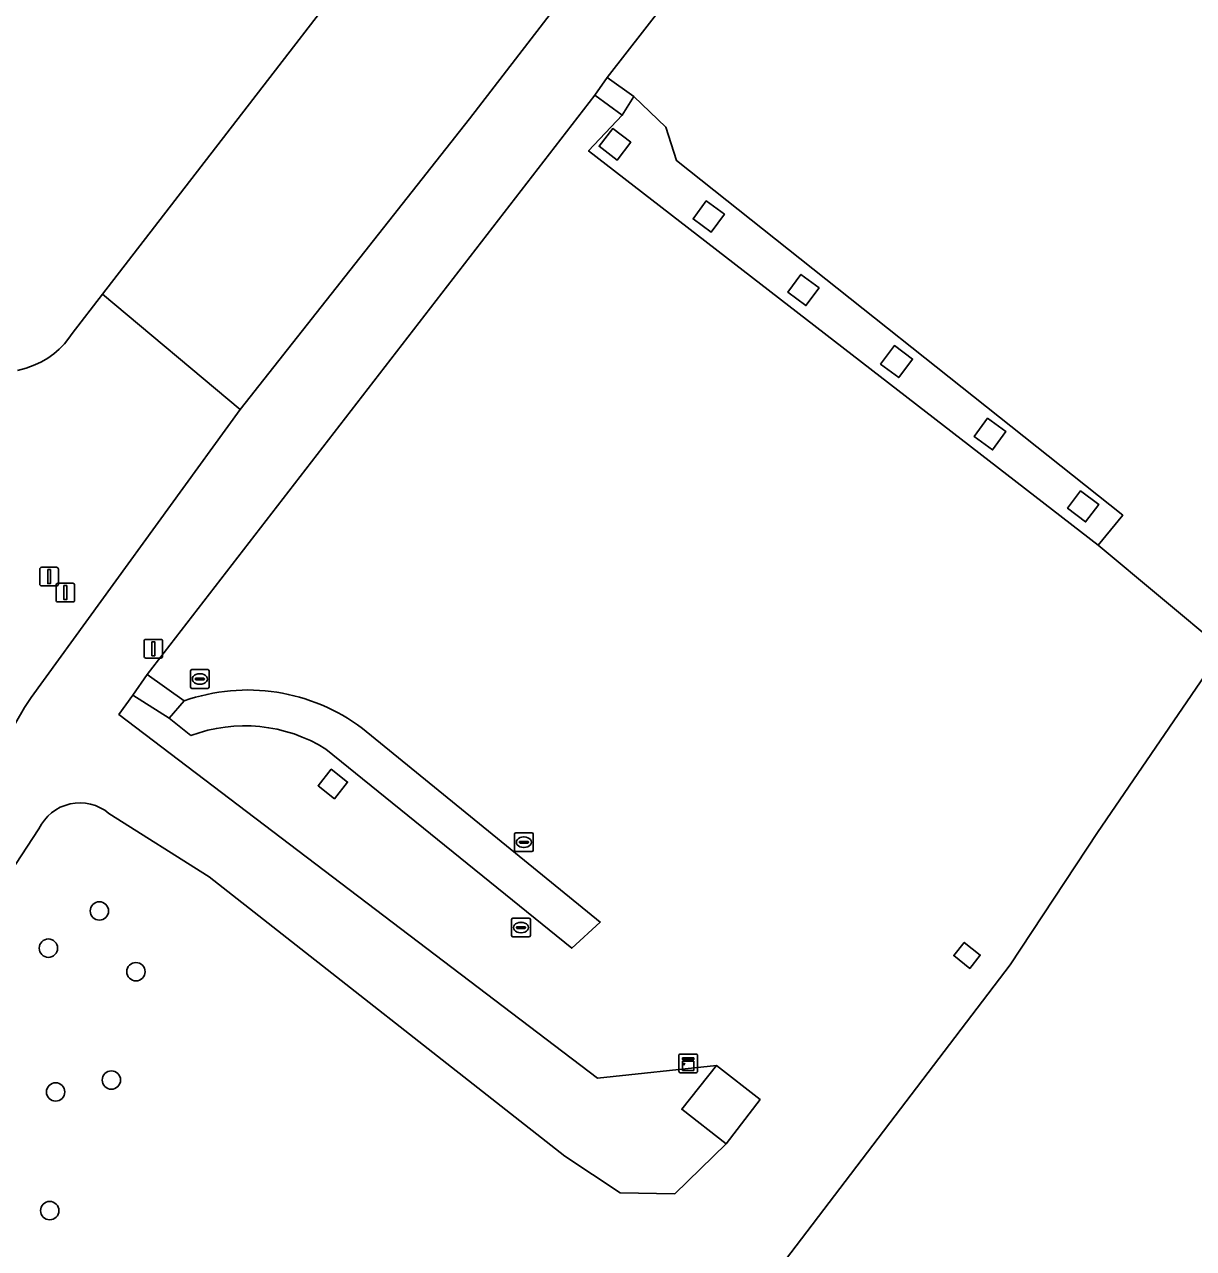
# Model space of a CAD drawing. Extents: x 162396 to 163643, y 386452 to 387406.
# Drawn here: x 163023.8 to 163086.2, y 387171.5 to 387236.8 of the extents above; entities that cross this region are included whole.
import ezdxf

# ---------------------------------------------------------------- set-up
doc = ezdxf.new("R2010")
doc.units = 0
for name, color, linetype in [('IMGEO_Afsluitpaal', 7, 'Continuous'), ('IMGEO_Boom', 7, 'Continuous'), ('IMGEO_Grasland_overig', 7, 'Continuous'), ('IMGEO_Groenvoorziening', 7, 'Continuous'), ('IMGEO_Kast', 7, 'Continuous'), ('IMGEO_Loofbos', 7, 'Continuous'), ('IMGEO_Meer_plas_ven_vijver', 7, 'Continuous'), ('IMGEO_Rioolput', 7, 'Continuous'), ('IMGEO_Terreindeel_open', 7, 'Continuous')]:
    doc.layers.add(name, color=color, linetype=linetype)

msp = doc.modelspace()

# ---------------------------------------------------------------- linework, layer by layer
at = {"layer": 'IMGEO_Afsluitpaal'}
for p, q in [((163024.645, 387206.957), (163024.645, 387207.757)), ((163024.645, 387207.757), (163024.645, 387206.957)), ((163024.745, 387207.857), (163025.535, 387207.857)), ((163025.535, 387207.857), (163024.745, 387207.857)), ((163025.635, 387207.757), (163025.635, 387206.957)), ((163025.635, 387206.957), (163025.635, 387207.757)), ((163025.535, 387206.857), (163024.745, 387206.857)), ((163024.745, 387206.857), (163025.535, 387206.857)), ((163025.512, 387206.104), (163025.512, 387206.904)), ((163025.512, 387206.904), (163025.512, 387206.104)), ((163025.612, 387207.004), (163026.402, 387207.004)), ((163026.402, 387207.004), (163025.612, 387207.004)), ((163026.502, 387206.904), (163026.502, 387206.104)), ((163026.502, 387206.104), (163026.502, 387206.904)), ((163026.402, 387206.004), (163025.612, 387206.004)), ((163025.612, 387206.004), (163026.402, 387206.004)), ((163030.302, 387204.009), (163031.092, 387204.009)), ((163031.092, 387204.009), (163030.302, 387204.009)), ((163030.202, 387203.109), (163030.202, 387203.909)), ((163030.202, 387203.909), (163030.202, 387203.109)), ((163031.192, 387203.909), (163031.192, 387203.109)), ((163031.192, 387203.109), (163031.192, 387203.909)), ((163031.092, 387203.009), (163030.302, 387203.009)), ((163030.302, 387203.009), (163031.092, 387203.009))]:
    msp.add_line(p, q, dxfattribs=at)
for points in [[(163025.065, 387207.732), (163025.215, 387207.732), (163025.215, 387206.982), (163025.065, 387206.982), (163025.065, 387207.732)], [(163025.932, 387206.879), (163026.082, 387206.879), (163026.082, 387206.129), (163025.932, 387206.129), (163025.932, 387206.879)], [(163030.622, 387203.884), (163030.772, 387203.884), (163030.772, 387203.134), (163030.622, 387203.134), (163030.622, 387203.884)]]:
    msp.add_lwpolyline(points, dxfattribs=at)
for centre, start, end in [((163024.745, 387207.757), 90, 180), ((163024.745, 387207.757), 90, 180), ((163025.535, 387207.757), 0, 90), ((163025.535, 387207.757), 360, 90), ((163024.745, 387206.957), 180, 270), ((163024.745, 387206.957), 180, 270), ((163025.612, 387206.904), 90, 180), ((163025.612, 387206.904), 90, 180), ((163025.535, 387206.957), 270, 0), ((163025.535, 387206.957), 270, 0), ((163026.402, 387206.904), 0, 90), ((163026.402, 387206.904), 360, 90), ((163025.612, 387206.104), 180, 270), ((163025.612, 387206.104), 180, 270), ((163026.402, 387206.104), 270, 0), ((163026.402, 387206.104), 270, 0), ((163030.302, 387203.909), 90, 180), ((163030.302, 387203.909), 90, 180), ((163031.092, 387203.909), 0, 90), ((163031.092, 387203.909), 360, 90), ((163030.302, 387203.109), 180, 270), ((163030.302, 387203.109), 180, 270), ((163031.092, 387203.109), 270, 0), ((163031.092, 387203.109), 270, 0)]:
    msp.add_arc(centre, 0.1, start, end, dxfattribs=at)
at = {"layer": 'IMGEO_Boom'}
for centre in [(163027.821, 387189.526), (163025.106, 387187.542), (163029.769, 387186.287), (163028.461, 387180.509), (163025.489, 387179.873), (163025.175, 387173.546)]:
    msp.add_circle(centre, 0.489, dxfattribs=at)
at = {"layer": 'IMGEO_Grasland_overig'}
for points in [[(163103.729, 387305.519), (163088.067, 387284.487), (163077.357, 387270.555), (163075.582, 387267.78), (163071.968, 387269.941), (163070.991, 387268.62), (163072.433, 387267.441), (163070.971, 387265.566), (163072.487, 387264.148), (163047.555, 387231.765), (163035.325, 387216.267), (163024.186, 387200.908), (163023.834, 387200.377), (163019.918, 387193.604), (163019.64, 387193.123), (163022.745, 387191.083), (163024.596, 387193.906)], [(163028.862, 387200.008), (163029.61, 387201.036), (163030.372, 387202.139), (163054.23, 387233.038), (163054.901, 387233.975), (163077.112, 387262.501), (163077.741, 387263.471), (163081.859, 387268.915), (163086.534, 387275.097), (163088.319, 387276.819), (163095.866, 387289.667)], [(163112.715, 387238.026), (163101.226, 387224.906), (163089.824, 387206.564), (163087.719, 387203.487), (163081.036, 387193.717), (163076.39, 387186.649), (163063.215, 387169.358), (163065.431, 387168.551), (163067.234, 387167.895), (163067.392, 387167.822), (163069.22, 387165.777), (163072.911, 387159.733), (163093.324, 387173.632), (163096.508, 387180.445), (163096.205, 387187.131), (163097.097, 387193.08), (163105.671, 387203.909), (163115.597, 387214.665), (163119.365, 387219.676), (163124.695, 387224.364), (163126.3, 387225.298), (163115.113, 387252.953)], [(163032.347, 387200.73), (163031.536, 387199.816), (163032.695, 387198.88)], [(163028.332, 387194.73), (163033.672, 387191.343), (163052.63, 387176.457), (163055.59, 387174.496), (163058.508, 387174.444), (163061.231, 387177.101), (163058.875, 387178.951), (163060.725, 387181.288), (163054.381, 387180.611), (163028.862, 387200.008)], [(163039.9, 387198.158), (163053.005, 387187.534), (163054.529, 387188.934), (163041.845, 387199.262)]]:
    msp.add_lwpolyline(points, dxfattribs=at)
for points in [[(163055.699, 387231.962), (163053.906, 387230.055), (163081.065, 387209.027), (163082.384, 387210.628), (163058.6, 387229.548), (163058.027, 387231.329), (163056.323, 387232.961)], [(163055.19, 387231.25), (163056.155, 387230.518), (163055.436, 387229.57), (163054.467, 387230.305)], [(163060.181, 387227.389), (163061.145, 387226.678), (163060.438, 387225.72), (163059.474, 387226.431)], [(163065.226, 387223.471), (163066.194, 387222.751), (163065.492, 387221.807), (163064.524, 387222.527)], [(163069.473, 387218.695), (163070.211, 387219.682), (163071.18, 387218.957), (163070.442, 387217.97)], [(163074.467, 387214.827), (163075.18, 387215.802), (163076.158, 387215.087), (163075.445, 387214.112)], [(163080.139, 387211.931), (163081.103, 387211.208), (163080.404, 387210.276), (163079.44, 387210.999)]]:
    msp.add_lwpolyline(points, close=True, dxfattribs=at)
for centre, radius, start, end in [((163035.73, 387191.157), 10.153, 52.96449, 109.46341), ((163035.566, 387191.214), 8.186, 58.02618, 110.52902), ((163026.784, 387192.869), 2.421, 50.24198, 154.6337)]:
    msp.add_arc(centre, radius, start, end, dxfattribs=at)
at = {"layer": 'IMGEO_Groenvoorziening'}
for points in [[(163049.253, 387250), (163027.982, 387222.416), (163035.325, 387216.267), (163047.555, 387231.765), (163072.487, 387264.148)], [(163019.918, 387193.604), (163023.834, 387200.377), (163024.186, 387200.908), (163035.325, 387216.267), (163027.982, 387222.416), (163026.372, 387220.329), (163026.2, 387220.078), (163025.954, 387219.774), (163025.683, 387219.493), (163025.387, 387219.237), (163025.069, 387219.009), (163024.733, 387218.811), (163024.38, 387218.643), (163023.922, 387218.474), (163023.457, 387218.348)]]:
    msp.add_lwpolyline(points, dxfattribs=at)
at = {"layer": 'IMGEO_Kast'}
for p, q in [((163058.718, 387180.973), (163058.718, 387181.814)), ((163058.718, 387181.814), (163058.718, 387180.973)), ((163058.793, 387181.898), (163059.634, 387181.898)), ((163059.634, 387181.898), (163058.793, 387181.898)), ((163059.718, 387181.823), (163059.718, 387180.982)), ((163059.718, 387180.982), (163059.718, 387181.823)), ((163059.643, 387180.898), (163058.802, 387180.898)), ((163058.802, 387180.898), (163059.643, 387180.898))]:
    msp.add_line(p, q, dxfattribs=at)
for points in [[(163058.913, 387181.688), (163059.513, 387181.688), (163059.513, 387181.603), (163058.913, 387181.603), (163058.913, 387181.688)], [(163058.913, 387181.513), (163059.513, 387181.513), (163059.513, 387181.024), (163058.913, 387181.024), (163058.913, 387181.513)]]:
    msp.add_lwpolyline(points, dxfattribs=at)
msp.add_circle((163058.997, 387181.362), 0.0377, dxfattribs=at)
for centre, start, end in [((163058.796, 387181.82), 92.4484, 184.28452), ((163058.796, 387181.82), 92.4484, 184.28452), ((163059.64, 387181.82), 2.4484, 94.28452), ((163059.64, 387181.82), 2.4484, 94.28452), ((163058.796, 387180.976), 182.4484, 274.28452), ((163058.796, 387180.976), 182.4484, 274.28452), ((163059.64, 387180.976), 272.4484, 4.28452), ((163059.64, 387180.976), 272.4484, 4.28452)]:
    msp.add_arc(centre, 0.0779, start, end, dxfattribs=at)
at = {"layer": 'IMGEO_Loofbos'}
for points in [[(163077.112, 387262.501), (163054.901, 387233.975), (163056.323, 387232.961), (163058.027, 387231.329), (163058.6, 387229.548), (163082.384, 387210.628), (163081.065, 387209.027), (163087.719, 387203.487), (163089.824, 387206.564), (163101.226, 387224.906), (163112.715, 387238.026), (163113.791, 387240.154), (163112.359, 387243.032), (163108.055, 387245.981), (163105.777, 387242.737), (163107.232, 387241.496), (163105.589, 387239.629), (163078.707, 387260.605), (163078.97, 387260.951)], [(163039.48, 387196.204), (163040.18, 387197.087), (163041.052, 387196.395), (163040.352, 387195.512)], [(163073.933, 387187.853), (163074.787, 387187.175), (163074.224, 387186.466), (163073.37, 387187.144)]]:
    msp.add_lwpolyline(points, close=True, dxfattribs=at)
for points in [[(163093.324, 387173.632), (163072.911, 387159.733), (163069.22, 387165.777), (163067.392, 387167.822), (163067.234, 387167.895), (163070.074, 387156.624), (163064.352, 387157.316), (163064.76, 387162.997), (163065.431, 387168.551), (163063.215, 387169.358), (163076.39, 387186.649), (163081.036, 387193.717), (163087.719, 387203.487), (163081.065, 387209.027), (163053.906, 387230.055), (163055.699, 387231.962), (163054.23, 387233.038), (163030.372, 387202.139), (163032.347, 387200.73)], [(163032.695, 387198.88), (163031.536, 387199.816), (163029.61, 387201.036), (163028.862, 387200.008), (163054.381, 387180.611), (163060.725, 387181.288), (163063.044, 387179.465), (163061.231, 387177.101), (163058.508, 387174.444), (163055.59, 387174.496), (163052.63, 387176.457)], [(163041.845, 387199.262), (163054.529, 387188.934), (163053.005, 387187.534), (163039.9, 387198.158)], [(163052.63, 387176.457), (163033.672, 387191.343), (163028.332, 387194.73)], [(163024.596, 387193.906), (163022.745, 387191.083), (163022.943, 387190.953), (163014.324, 387177.817), (163014.313, 387177.614), (163015.298, 387177.447), (163015.754, 387176.631), (163020.88, 387155.576), (163022.879, 387147.585), (163031.847, 387109.649), (163034.376, 387110.26), (163042.671, 387114.628), (163044.839, 387122.561), (163044.094, 387124.879), (163044.2, 387128.392), (163059.34, 387140.165), (163069.198, 387148.925), (163083.073, 387158.284), (163098.144, 387171.093)]]:
    msp.add_lwpolyline(points, dxfattribs=at)
for centre, radius, start, end in [((163035.73, 387191.157), 10.153, 52.96449, 109.46341), ((163035.566, 387191.214), 8.186, 58.02618, 110.52902), ((163026.784, 387192.869), 2.421, 50.24198, 154.6337)]:
    msp.add_arc(centre, radius, start, end, dxfattribs=at)
at = {"layer": 'IMGEO_Meer_plas_ven_vijver'}
msp.add_lwpolyline([(163023.457, 387218.348), (163023.922, 387218.474), (163024.38, 387218.643), (163024.733, 387218.811), (163025.069, 387219.009), (163025.387, 387219.237), (163025.683, 387219.493), (163025.954, 387219.774), (163026.2, 387220.078), (163026.372, 387220.329), (163027.982, 387222.416), (163049.253, 387250)], dxfattribs=at)
at = {"layer": 'IMGEO_Rioolput'}
for p, q in [((163032.678, 387201.471), (163032.678, 387202.323)), ((163032.753, 387202.397), (163033.605, 387202.397)), ((163033.166, 387202.177), (163033.191, 387202.177)), ((163033.679, 387202.323), (163033.679, 387201.471)), ((163033.605, 387201.397), (163032.753, 387201.397)), ((163032.937, 387201.891), (163032.937, 387201.903)), ((163033.375, 387201.854), (163032.977, 387201.854)), ((163032.98, 387201.94), (163033.378, 387201.94)), ((163033.189, 387201.617), (163033.164, 387201.617)), ((163033.421, 387201.903), (163033.421, 387201.891)), ((163049.954, 387192.767), (163049.954, 387193.619)), ((163050.029, 387193.693), (163050.881, 387193.693)), ((163050.955, 387193.619), (163050.955, 387192.767)), ((163050.213, 387193.187), (163050.213, 387193.199)), ((163050.651, 387193.15), (163050.253, 387193.15)), ((163050.256, 387193.236), (163050.654, 387193.236)), ((163050.465, 387192.913), (163050.44, 387192.913)), ((163050.442, 387193.473), (163050.467, 387193.473)), ((163050.697, 387193.199), (163050.697, 387193.187)), ((163050.881, 387192.693), (163050.029, 387192.693)), ((163049.799, 387188.214), (163049.799, 387189.066)), ((163049.874, 387189.14), (163050.726, 387189.14)), ((163050.8, 387189.066), (163050.8, 387188.214)), ((163050.058, 387188.634), (163050.058, 387188.646)), ((163050.496, 387188.597), (163050.098, 387188.597)), ((163050.101, 387188.683), (163050.499, 387188.683)), ((163050.31, 387188.36), (163050.285, 387188.36)), ((163050.287, 387188.92), (163050.312, 387188.92)), ((163050.542, 387188.646), (163050.542, 387188.634)), ((163050.726, 387188.14), (163049.874, 387188.14))]:
    msp.add_line(p, q, dxfattribs=at)
for points in [[(163032.678, 387201.471), (163032.678, 387202.323)], [(163032.753, 387202.397), (163033.605, 387202.397)], [(163033.679, 387202.323), (163033.679, 387201.471)], [(163033.605, 387201.397), (163032.753, 387201.397)], [(163049.954, 387192.767), (163049.954, 387193.619)], [(163050.029, 387193.693), (163050.881, 387193.693)], [(163050.955, 387193.619), (163050.955, 387192.767)], [(163050.881, 387192.693), (163050.029, 387192.693)], [(163049.799, 387188.214), (163049.799, 387189.066)], [(163049.874, 387189.14), (163050.726, 387189.14)], [(163050.8, 387189.066), (163050.8, 387188.214)], [(163050.726, 387188.14), (163049.874, 387188.14)]]:
    msp.add_lwpolyline(points, dxfattribs=at)
for centre, radius, start, end in [((163032.755, 387202.321), 0.0765, 91.55205, 178.44795), ((163032.755, 387202.321), 0.0765, 91.55205, 178.44795), ((163033.603, 387202.321), 0.0765, 1.55205, 88.44795), ((163033.603, 387202.321), 0.0765, 1.55205, 88.44795), ((163032.755, 387201.473), 0.0765, 181.55205, 268.44795), ((163032.755, 387201.473), 0.0765, 181.55205, 268.44795), ((163032.977, 387201.9), 0.0403, 85.87752, 175.75265), ((163032.974, 387201.89), 0.0366, 178.93798, 274.71019), ((163033.378, 387201.897), 0.043, 264.86636, 352.45326), ((163033.382, 387201.902), 0.0386, 1.73085, 96.63898), ((163033.603, 387201.473), 0.0765, 271.55205, 358.44795), ((163033.603, 387201.473), 0.0765, 271.55205, 358.44795), ((163050.031, 387193.617), 0.0765, 91.55205, 178.44795), ((163050.031, 387193.617), 0.0765, 91.55205, 178.44795), ((163050.879, 387193.617), 0.0765, 1.55205, 88.44795), ((163050.879, 387193.617), 0.0765, 1.55205, 88.44795), ((163050.253, 387193.196), 0.0403, 85.87752, 175.75265), ((163050.25, 387193.186), 0.0366, 178.93798, 274.71019), ((163050.654, 387193.193), 0.043, 264.86636, 352.45326), ((163050.658, 387193.198), 0.0386, 1.73085, 96.63898), ((163050.031, 387192.769), 0.0765, 181.55205, 268.44795), ((163050.031, 387192.769), 0.0765, 181.55205, 268.44795), ((163050.879, 387192.769), 0.0765, 271.55205, 358.44795), ((163050.879, 387192.769), 0.0765, 271.55205, 358.44795), ((163049.876, 387189.064), 0.0765, 91.55205, 178.44795), ((163049.876, 387189.064), 0.0765, 91.55205, 178.44795), ((163050.724, 387189.064), 0.0765, 1.55205, 88.44795), ((163050.724, 387189.064), 0.0765, 1.55205, 88.44795), ((163050.098, 387188.643), 0.0403, 85.87752, 175.75265), ((163050.095, 387188.633), 0.0366, 178.93798, 274.71019), ((163050.499, 387188.64), 0.043, 264.86636, 352.45326), ((163050.503, 387188.645), 0.0386, 1.73085, 96.63898), ((163049.876, 387188.216), 0.0765, 181.55205, 268.44795), ((163049.876, 387188.216), 0.0765, 181.55205, 268.44795), ((163050.724, 387188.216), 0.0765, 271.55205, 358.44795), ((163050.724, 387188.216), 0.0765, 271.55205, 358.44795)]:
    msp.add_arc(centre, radius, start, end, dxfattribs=at)
for centre, major_axis, ratio, start_param, end_param in [((163033.165, 387201.897), (-0.387, 0.002), 0.722429, 4.712389, 7.853982), ((163033.19, 387201.897), (-0.39, 0.002), 0.717154, 1.570796, 4.712389), ((163050.441, 387193.193), (-0.387, 0.002), 0.722429, 4.712389, 7.853982), ((163050.466, 387193.193), (-0.39, 0.002), 0.717154, 1.570796, 4.712389), ((163050.286, 387188.64), (-0.387, 0.002), 0.722429, 4.712389, 7.853982), ((163050.311, 387188.64), (-0.39, 0.002), 0.717154, 1.570796, 4.712389)]:
    msp.add_ellipse(centre, major_axis=major_axis, ratio=ratio, start_param=start_param, end_param=end_param, dxfattribs=at)
at = {"layer": 'IMGEO_Terreindeel_open'}
for points in [[(163056.323, 387232.961), (163054.901, 387233.975), (163054.23, 387233.038), (163055.699, 387231.962)], [(163054.467, 387230.305), (163055.436, 387229.57), (163056.155, 387230.518), (163055.19, 387231.25)], [(163059.474, 387226.431), (163060.438, 387225.72), (163061.145, 387226.678), (163060.181, 387227.389)], [(163064.524, 387222.527), (163065.492, 387221.807), (163066.194, 387222.751), (163065.226, 387223.471)], [(163070.442, 387217.97), (163071.18, 387218.957), (163070.211, 387219.682), (163069.473, 387218.695)], [(163075.445, 387214.112), (163076.158, 387215.087), (163075.18, 387215.802), (163074.467, 387214.827)], [(163079.44, 387210.999), (163080.404, 387210.276), (163081.103, 387211.208), (163080.139, 387211.931)], [(163031.536, 387199.816), (163032.347, 387200.73), (163030.372, 387202.139), (163029.61, 387201.036)], [(163040.352, 387195.512), (163041.052, 387196.395), (163040.18, 387197.087), (163039.48, 387196.204)], [(163074.787, 387187.175), (163073.933, 387187.853), (163073.37, 387187.144), (163074.224, 387186.466)], [(163063.044, 387179.465), (163060.725, 387181.288), (163058.875, 387178.951), (163061.231, 387177.101)]]:
    msp.add_lwpolyline(points, close=True, dxfattribs=at)

doc.saveas('drawing.dxf')
